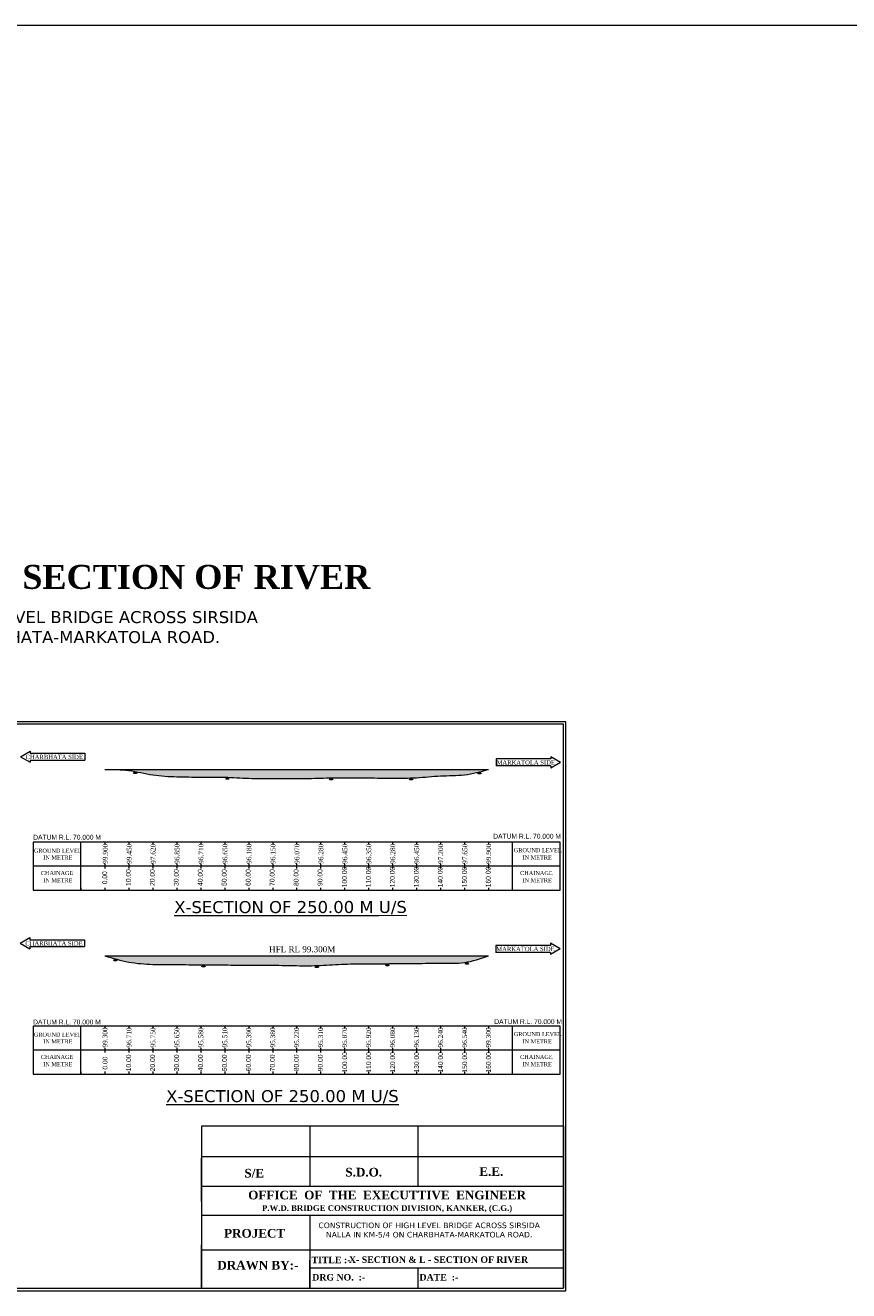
# Model space of a CAD drawing. Header units: millimetres. Extents: x -20950785 to 389010297, y -11535949 to 14056629.
# Tile 339 of 654: x 13518756 to 13862362, y 242732 to 770552. Entities that reach past the tile are written whole.
import ezdxf

# ---------------------------------------------------------------- set-up
doc = ezdxf.new("R2010")
doc.units = ezdxf.units.MM
doc.header["$LTSCALE"] = 60
doc.header["$MEASUREMENT"] = 0
doc.linetypes.add('ACAD_ISO03W100', pattern=[30, 12, -18])
doc.layers.add('PDF_H.F.L.', color=7, linetype='ACAD_ISO03W100')
doc.styles.add('Annotative', font='arial.ttf')
doc.styles.add('PDF Arial Bold', font='times.ttf')
doc.styles.add('PDF Verdana Bold', font='verdanab.ttf')
doc.styles.add('style1', font='txt.shx', dxfattribs={"height": 1})

msp = doc.modelspace()

# ---------------------------------------------------------------- hatches: boundary and pattern name
at = {"linetype": 'Continuous', "lineweight": 9, "ltscale": 2}
h = msp.add_hatch(dxfattribs=at)
h.set_pattern_fill('DASH', scale=5000)
h.set_pattern_definition([(0, (770451.64, 89143.5), (625, 625), [625, -625])])
edge = h.paths.add_edge_path()
edge.add_spline(control_points=[(13552111.49, 460170.28), (13555420.98, 460158.33), (13562132.43, 460134.09), (13571898.06, 457542.78), (13581986.78, 457061.75), (13591988.1, 456936.07), (13601999.01, 457075.8), (13611983.23, 456281.84), (13621992.12, 456498.95), (13631991.87, 456243.93), (13641990.59, 456567.01), (13651990.26, 456789.66), (13661991.77, 456596), (13671988.11, 456548.02), (13682013.36, 456513.54), (13691986.17, 457725.46), (13702163.08, 457412.56), (13708705.46, 459248.35), (13711990.99, 460170.28)], knot_values=[0, 0, 0, 0, 9889.743184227, 20055.809286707, 30085.410475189, 40086.390427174, 50086.570425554, 60097.60933268, 70097.654332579, 80097.974327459, 90100.179084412, 100101.623980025, 110102.123967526, 120102.368964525, 130103.813860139, 140131.899420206, 150218.442547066, 160393.822257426, 160393.822257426, 160393.822257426, 160393.822257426], degree=3, periodic=0)
edge.add_line((13711990.99, 460170.28), (13552111.49, 460170.28))
h = msp.add_hatch(dxfattribs=at)
h.set_pattern_fill('DASH', scale=5000)
h.set_pattern_definition([(0, (229743.3, 100621.16), (625, 625), [625, -625])])
edge = h.paths.add_edge_path()
edge.add_spline(control_points=[(13551990.99, 382397.79), (13555299.88, 381410.74), (13561826.69, 379463.77), (13571982.22, 378714.06), (13581989.15, 378777.32), (13591991.4, 378663.28), (13601991.28, 378636.29), (13611990.32, 378438.28), (13621992.32, 378537.33), (13631988.82, 378279.09), (13642001.84, 378253.04), (13651979.89, 379156.55), (13661993.79, 378926.72), (13671988.02, 379243.4), (13681997.93, 379166.36), (13691968.25, 379457.94), (13702208.82, 379023.27), (13708691.1, 381259.43), (13711990.99, 382397.79)], knot_values=[0, 0, 0, 0, 10329.961277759, 20375.935595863, 30376.435583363, 40376.680580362, 50376.925577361, 60377.645551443, 70377.650551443, 80378.930469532, 90379.335461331, 100395.003187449, 110395.128186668, 120396.408104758, 130396.533103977, 140397.138085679, 150401.637073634, 160775.527375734, 160775.527375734, 160775.527375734, 160775.527375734], degree=3, periodic=0)
edge.add_line((13711990.99, 382397.79), (13551990.99, 382397.79))

# ---------------------------------------------------------------- linework, layer by layer
at = {"color": 7, "linetype": 'Continuous', "lineweight": 9, "ltscale": 2}
for p, q in [((12735258, 770552.5), (25225962.5, 770552.5)), ((13543576.07, 466924.84), (13543576.07, 464044.84)), ((13715256.42, 464516.34), (13715256.42, 461636.34)), ((13551990.99, 460170.28), (13711990.99, 460170.28)), ((13563943.76, 458461.3), (13564347.76, 459299.8)), ((13564074.26, 458461.3), (13564478.26, 459299.8)), ((13564217.26, 458461.3), (13564621.26, 459299.8)), ((13564347.26, 458461.3), (13564751.26, 459299.8)), ((13564347.76, 459299.8), (13564731.26, 458461.3)), ((13564478.26, 459299.8), (13564861.76, 458461.3)), ((13564490.26, 458461.3), (13564894.26, 459299.8)), ((13564621.26, 459299.8), (13565004.76, 458461.3)), ((13564751.26, 459299.8), (13565134.76, 458461.3)), ((13564894.26, 459299.8), (13565277.76, 458461.3)), ((13602412.08, 456041.14), (13602816.08, 456879.64)), ((13602542.58, 456041.14), (13602946.58, 456879.64)), ((13602685.58, 456041.14), (13603089.58, 456879.64)), ((13602815.58, 456041.14), (13603219.58, 456879.64)), ((13602816.08, 456879.64), (13603199.58, 456041.14)), ((13602946.58, 456879.64), (13603330.08, 456041.14)), ((13602958.58, 456041.14), (13603362.58, 456879.64)), ((13603089.58, 456879.64), (13603473.08, 456041.14)), ((13603219.58, 456879.64), (13603603.08, 456041.14)), ((13603362.58, 456879.64), (13603746.08, 456041.14)), ((13645727.5, 455818.42), (13646131.5, 456656.92)), ((13645858, 455818.42), (13646262, 456656.92)), ((13646001, 455818.42), (13646405, 456656.92)), ((13646131, 455818.42), (13646535, 456656.92)), ((13646131.5, 456656.92), (13646515, 455818.42)), ((13646262, 456656.92), (13646645.5, 455818.42)), ((13646274, 455818.42), (13646678, 456656.92)), ((13646405, 456656.92), (13646788.5, 455818.42)), ((13646535, 456656.92), (13646918.5, 455818.42)), ((13646678, 456656.92), (13647061.5, 455818.42)), ((13679121.73, 455781.44), (13679525.73, 456619.94)), ((13679252.23, 455781.44), (13679656.23, 456619.94)), ((13679395.23, 455781.44), (13679799.23, 456619.94)), ((13679525.23, 455781.44), (13679929.23, 456619.94)), ((13679525.73, 456619.94), (13679909.23, 455781.44)), ((13679656.23, 456619.94), (13680039.73, 455781.44)), ((13679668.23, 455781.44), (13680072.23, 456619.94)), ((13679799.23, 456619.94), (13680182.73, 455781.44)), ((13679929.23, 456619.94), (13680312.73, 455781.44)), ((13680072.23, 456619.94), (13680455.73, 455781.44)), ((13707589.76, 458316.2), (13707993.76, 459154.7)), ((13707720.26, 458316.2), (13708124.26, 459154.7)), ((13707863.26, 458316.2), (13708267.26, 459154.7)), ((13707993.26, 458316.2), (13708397.26, 459154.7)), ((13707993.76, 459154.7), (13708377.26, 458316.2)), ((13708124.26, 459154.7), (13708507.76, 458316.2)), ((13708136.26, 458316.2), (13708540.26, 459154.7)), ((13708267.26, 459154.7), (13708650.76, 458316.2)), ((13708397.26, 459154.7), (13708780.76, 458316.2)), ((13708540.26, 459154.7), (13708923.76, 458316.2)), ((13543455.57, 389152.35), (13543455.57, 386272.35)), ((13715135.92, 386743.85), (13715135.92, 383863.85)), ((13551990.99, 382397.79), (13711990.99, 382397.79)), ((13555651.31, 380298.4), (13556055.31, 381136.9)), ((13555781.81, 380298.4), (13556185.81, 381136.9)), ((13555924.81, 380298.4), (13556328.81, 381136.9)), ((13556054.81, 380298.4), (13556458.81, 381136.9)), ((13556055.31, 381136.9), (13556438.81, 380298.4)), ((13556185.81, 381136.9), (13556569.31, 380298.4)), ((13556197.81, 380298.4), (13556601.81, 381136.9)), ((13556328.81, 381136.9), (13556712.31, 380298.4)), ((13556458.81, 381136.9), (13556842.31, 380298.4)), ((13556601.81, 381136.9), (13556985.31, 380298.4)), ((13592435.4, 377832.36), (13592839.4, 378670.86)), ((13592565.9, 377832.36), (13592969.9, 378670.86)), ((13592708.9, 377832.36), (13593112.9, 378670.86)), ((13592838.9, 377832.36), (13593242.9, 378670.86)), ((13592839.4, 378670.86), (13593222.9, 377832.36)), ((13592969.9, 378670.86), (13593353.4, 377832.36)), ((13592981.9, 377832.36), (13593385.9, 378670.86)), ((13593112.9, 378670.86), (13593496.4, 377832.36)), ((13593242.9, 378670.86), (13593626.4, 377832.36)), ((13593385.9, 378670.86), (13593769.4, 377832.36)), ((13639754.1, 377512.28), (13640158.1, 378350.78)), ((13639884.6, 377512.28), (13640288.6, 378350.78)), ((13640027.6, 377512.28), (13640431.6, 378350.78)), ((13640157.6, 377512.28), (13640561.6, 378350.78)), ((13640158.1, 378350.78), (13640541.6, 377512.28)), ((13640288.6, 378350.78), (13640672.1, 377512.28)), ((13640300.6, 377512.28), (13640704.6, 378350.78)), ((13640431.6, 378350.78), (13640815.1, 377512.28)), ((13640561.6, 378350.78), (13640945.1, 377512.28)), ((13640704.6, 378350.78), (13641088.1, 377512.28)), ((13669167.55, 378306.57), (13669571.55, 379145.07)), ((13669298.05, 378306.57), (13669702.05, 379145.07)), ((13669441.05, 378306.57), (13669845.05, 379145.07)), ((13669571.05, 378306.57), (13669975.05, 379145.07)), ((13669571.55, 379145.07), (13669955.05, 378306.57)), ((13669702.05, 379145.07), (13670085.55, 378306.57)), ((13669714.05, 378306.57), (13670118.05, 379145.07)), ((13669845.05, 379145.07), (13670228.55, 378306.57)), ((13669975.05, 379145.07), (13670358.55, 378306.57)), ((13670118.05, 379145.07), (13670501.55, 378306.57)), ((13702383.82, 378973.42), (13702787.82, 379811.92)), ((13702514.32, 378973.42), (13702918.32, 379811.92)), ((13702657.32, 378973.42), (13703061.32, 379811.92)), ((13702787.32, 378973.42), (13703191.32, 379811.92)), ((13702787.82, 379811.92), (13703171.32, 378973.42)), ((13702918.32, 379811.92), (13703301.82, 378973.42)), ((13702930.32, 378973.42), (13703334.32, 379811.92)), ((13703061.32, 379811.92), (13703444.82, 378973.42)), ((13703191.32, 379811.92), (13703574.82, 378973.42)), ((13703334.32, 379811.92), (13703717.82, 378973.42)), ((13743286, 311387.98), (13743286, 243732.5))]:
    msp.add_line(p, q, dxfattribs=at)
at = {"linetype": 'Continuous', "lineweight": 9}
for p, q in [((13516714.58, 465484.84), (13520784.4, 467834.56)), ((13516714.58, 465484.84), (13520784.4, 463135.13)), ((13520784.4, 467834.56), (13520784.4, 466924.84)), ((13520784.4, 466924.84), (13543576.07, 466924.84)), ((13738048.09, 464516.34), (13715256.42, 464516.34)), ((13738048.09, 465426.05), (13738048.09, 464516.34)), ((13742117.91, 463076.34), (13738048.09, 465426.05)), ((13520784.4, 464044.84), (13543576.07, 464044.84)), ((13520784.4, 464044.84), (13520784.4, 463135.13)), ((13738048.09, 461636.34), (13715256.42, 461636.34)), ((13742117.91, 463076.34), (13738048.09, 460726.62)), ((13738048.09, 461636.34), (13738048.09, 460726.62)), ((13516594.08, 387712.35), (13520663.9, 390062.06)), ((13516594.08, 387712.35), (13520663.9, 385362.63)), ((13520663.9, 390062.06), (13520663.9, 389152.35)), ((13520663.9, 389152.35), (13543455.57, 389152.35)), ((13520663.9, 386272.35), (13543455.57, 386272.35)), ((13520663.9, 386272.35), (13520663.9, 385362.63)), ((13737927.59, 386743.85), (13715135.92, 386743.85)), ((13737927.59, 387653.56), (13737927.59, 386743.85)), ((13741997.41, 385303.85), (13737927.59, 387653.56)), ((13737927.59, 383863.85), (13715135.92, 383863.85)), ((13741997.41, 385303.85), (13737927.59, 382954.13)), ((13737927.59, 383863.85), (13737927.59, 382954.13))]:
    msp.add_line(p, q, dxfattribs=at)
at = {"color": 7, "linetype": 'Continuous', "lineweight": 9}
for p, q in [((13541990.99, 429811.91), (13521990.99, 429811.91)), ((13521990.99, 429811.91), (13521990.99, 409811.91)), ((13711990.99, 429811.91), (13531990.99, 429811.91)), ((13541990.99, 409811.91), (13541990.99, 429811.91)), ((13551990.99, 429811.91), (13551990.99, 428811.91)), ((13561990.99, 429811.91), (13561990.99, 428811.91)), ((13571990.99, 429811.91), (13571990.99, 428811.91)), ((13581990.99, 429811.91), (13581990.99, 428811.91)), ((13591990.99, 429811.91), (13591990.99, 428811.91)), ((13601990.99, 429811.91), (13601990.99, 428811.91)), ((13611990.99, 429811.91), (13611990.99, 428811.91)), ((13621990.99, 429811.91), (13621990.99, 428811.91)), ((13631990.99, 429811.91), (13631990.99, 428811.91)), ((13641990.99, 429811.91), (13641990.99, 428811.91)), ((13651990.99, 429811.91), (13651990.99, 428811.91)), ((13661990.99, 429811.91), (13661990.99, 428811.91)), ((13661990.99, 429811.91), (13661990.99, 428811.91)), ((13671990.99, 429811.91), (13671990.99, 428811.91)), ((13681990.99, 429811.91), (13681990.99, 428811.91)), ((13691990.99, 429811.91), (13691990.99, 428811.91)), ((13741990.99, 429811.91), (13701990.99, 429811.91)), ((13702067.49, 429811.91), (13702067.49, 428811.91)), ((13711993.99, 429811.91), (13711993.99, 428811.91)), ((13721990.99, 429815.91), (13721990.99, 409815.91)), ((13741990.99, 409815.91), (13741990.99, 429815.91)), ((13541990.99, 419811.91), (13521990.99, 419811.91)), ((13711990.99, 419811.91), (13531990.99, 419811.91)), ((13551990.99, 420811.91), (13551990.99, 418811.91)), ((13561990.99, 420811.91), (13561990.99, 418811.91)), ((13571990.99, 420811.91), (13571990.99, 418811.91)), ((13581990.99, 420811.91), (13581990.99, 418811.91)), ((13591990.99, 420811.91), (13591990.99, 418811.91)), ((13601990.99, 420811.91), (13601990.99, 418811.91)), ((13611990.99, 420811.91), (13611990.99, 418811.91)), ((13621990.99, 420811.91), (13621990.99, 418811.91)), ((13631990.99, 420811.91), (13631990.99, 418811.91)), ((13641990.99, 420811.91), (13641990.99, 418811.91)), ((13651990.99, 420811.91), (13651990.99, 418811.91)), ((13661990.99, 420811.91), (13661990.99, 418811.91)), ((13661990.99, 420811.91), (13661990.99, 418811.91)), ((13671990.99, 420811.91), (13671990.99, 418811.91)), ((13681990.99, 420811.91), (13681990.99, 418811.91)), ((13691990.99, 420811.91), (13691990.99, 418811.91)), ((13741990.99, 419811.91), (13701990.99, 419811.91)), ((13702067.49, 420811.91), (13702067.49, 418811.91)), ((13711993.99, 420811.91), (13711993.99, 418811.91)), ((13521990.99, 409811.91), (13741990.99, 409815.91)), ((13521990.99, 409811.91), (13531990.99, 409811.91)), ((13541990.99, 410811.91), (13541990.99, 409811.91)), ((13551990.99, 410811.91), (13551990.99, 409811.91)), ((13561990.99, 410811.91), (13561990.99, 409811.91)), ((13571990.99, 410811.91), (13571990.99, 409811.91)), ((13581990.99, 410811.91), (13581990.99, 409811.91)), ((13591990.99, 410811.91), (13591990.99, 409811.91)), ((13601990.99, 410811.91), (13601990.99, 409811.91)), ((13611990.99, 410811.91), (13611990.99, 409811.91)), ((13621990.99, 410811.91), (13621990.99, 409811.91)), ((13631990.99, 410811.91), (13631990.99, 409811.91)), ((13641990.99, 410811.91), (13641990.99, 409811.91)), ((13651990.99, 410811.91), (13651990.99, 409811.91)), ((13661990.99, 410811.91), (13661990.99, 409811.91)), ((13661990.99, 410811.91), (13661990.99, 409811.91)), ((13671990.99, 410811.91), (13671990.99, 409811.91)), ((13682064.53, 410811.91), (13682064.53, 409811.91)), ((13691990.99, 410811.91), (13691990.99, 409811.91)), ((13701990.99, 410811.91), (13701990.99, 409811.91)), ((13711990.99, 410811.91), (13711990.99, 409811.91)), ((13721990.99, 410811.91), (13721990.99, 409811.91)), ((13541990.99, 353097.79), (13521990.99, 353097.79)), ((13521990.99, 353097.79), (13521990.99, 333097.79)), ((13711990.99, 353097.79), (13531990.99, 353097.79)), ((13541990.99, 333097.79), (13541990.99, 353097.79)), ((13551990.99, 353097.79), (13551990.99, 352097.79)), ((13561990.99, 353097.79), (13561990.99, 352097.79)), ((13571990.99, 353097.79), (13571990.99, 352097.79)), ((13581990.99, 353097.79), (13581990.99, 352097.79)), ((13591990.99, 353097.79), (13591990.99, 352097.79)), ((13601990.99, 353097.79), (13601990.99, 352097.79)), ((13611990.99, 353097.79), (13611990.99, 352097.79)), ((13621990.99, 353097.79), (13621990.99, 352097.79)), ((13631990.99, 353097.79), (13631990.99, 352097.79)), ((13641990.99, 353097.79), (13641990.99, 352097.79)), ((13651990.99, 353097.79), (13651990.99, 352097.79)), ((13661990.99, 353097.79), (13661990.99, 352097.79)), ((13661990.99, 353097.79), (13661990.99, 352097.79)), ((13671990.99, 353097.79), (13671990.99, 352097.79)), ((13681990.99, 353097.79), (13681990.99, 352097.79)), ((13691990.99, 353097.79), (13691990.99, 352097.79)), ((13741990.99, 353097.79), (13701990.99, 353097.79)), ((13702067.49, 353097.79), (13702067.49, 352097.79)), ((13711993.99, 353097.79), (13711993.99, 352097.79)), ((13721990.99, 353101.79), (13721990.99, 333101.79)), ((13741990.99, 333101.79), (13741990.99, 353101.79)), ((13541990.99, 343097.79), (13521990.99, 343097.79)), ((13711990.99, 343097.79), (13531990.99, 343097.79)), ((13551990.99, 344097.79), (13551990.99, 342097.79)), ((13561990.99, 344097.79), (13561990.99, 342097.79)), ((13571990.99, 344097.79), (13571990.99, 342097.79)), ((13581990.99, 344097.79), (13581990.99, 342097.79)), ((13591990.99, 344097.79), (13591990.99, 342097.79)), ((13601990.99, 344097.79), (13601990.99, 342097.79)), ((13611990.99, 344097.79), (13611990.99, 342097.79)), ((13621990.99, 344097.79), (13621990.99, 342097.79)), ((13631990.99, 344097.79), (13631990.99, 342097.79)), ((13641990.99, 344097.79), (13641990.99, 342097.79)), ((13651990.99, 344097.79), (13651990.99, 342097.79)), ((13661990.99, 344097.79), (13661990.99, 342097.79)), ((13661990.99, 344097.79), (13661990.99, 342097.79)), ((13671990.99, 344097.79), (13671990.99, 342097.79)), ((13681990.99, 344097.79), (13681990.99, 342097.79)), ((13691990.99, 344097.79), (13691990.99, 342097.79)), ((13741990.99, 343097.79), (13701990.99, 343097.79)), ((13702067.49, 344097.79), (13702067.49, 342097.79)), ((13711993.99, 344097.79), (13711993.99, 342097.79)), ((13521990.99, 333097.79), (13741990.99, 333101.79)), ((13521990.99, 333097.79), (13531990.99, 333097.79)), ((13541990.99, 334097.79), (13541990.99, 333097.79)), ((13551990.99, 334097.79), (13551990.99, 333097.79)), ((13561990.99, 334097.79), (13561990.99, 333097.79)), ((13571990.99, 334097.79), (13571990.99, 333097.79)), ((13581990.99, 334097.79), (13581990.99, 333097.79)), ((13591990.99, 334097.79), (13591990.99, 333097.79)), ((13601990.99, 334097.79), (13601990.99, 333097.79)), ((13611990.99, 334097.79), (13611990.99, 333097.79)), ((13621990.99, 334097.79), (13621990.99, 333097.79)), ((13631990.99, 334097.79), (13631990.99, 333097.79)), ((13641990.99, 334097.79), (13641990.99, 333097.79)), ((13651990.99, 334097.79), (13651990.99, 333097.79)), ((13661990.99, 334097.79), (13661990.99, 333097.79)), ((13661990.99, 334097.79), (13661990.99, 333097.79)), ((13671990.99, 334097.79), (13671990.99, 333097.79)), ((13682064.53, 334097.79), (13682064.53, 333097.79)), ((13691990.99, 334097.79), (13691990.99, 333097.79)), ((13701990.99, 334097.79), (13701990.99, 333097.79)), ((13711990.99, 334097.79), (13711990.99, 333097.79)), ((13721990.99, 334097.79), (13721990.99, 333097.79)), ((13592229.1, 243732.5), (13743286, 243732.5))]:
    msp.add_line(p, q, dxfattribs=at)
for points in [[(13276509.5, 242732.5), (13744286, 242732.5), (13744286, 480001.83), (13276509.5, 480001.83)], [(13277509.5, 243732.5), (13743286, 243732.5), (13743286, 479001.83), (13277509.5, 479001.83)]]:
    msp.add_lwpolyline(points, close=True, dxfattribs=at)
at = {"color": 7, "linetype": 'Continuous', "lineweight": 9, "ltscale": 2}
for points in [[(13552111.49, 460170.28), (13561990.99, 459720.28), (13571990.99, 457890.28), (13581990.99, 457120.28), (13591990.99, 456980.28), (13601990.99, 456920.28), (13611990.99, 456450.28), (13621990.99, 456420.28), (13631990.99, 456340.28), (13641990.99, 456550.28), (13651990.99, 456720.28), (13661990.99, 456620.28), (13671990.99, 456550.28), (13681990.99, 456720.28), (13691990.99, 457470.28), (13702067.49, 457920.28), (13711990.99, 460170.28)], [(13551990.99, 382397.79), (13561990.99, 379807.79), (13571990.99, 378847.79), (13581990.99, 378747.79), (13591990.99, 378677.79), (13601990.99, 378607.79), (13611990.99, 378487.79), (13621990.99, 378477.79), (13631990.99, 378317.79), (13641990.99, 378407.79), (13651990.99, 378967.79), (13661990.99, 379017.79), (13671990.99, 379177.79), (13681990.99, 379227.79), (13691990.99, 379337.79), (13701990.99, 379637.79), (13711990.99, 382397.79)]]:
    msp.add_spline(points, degree=3, dxfattribs=at)
at = {"layer": 'PDF_H.F.L.', "color": 7, "linetype": 'Continuous', "lineweight": 9}
for p, q in [((13743286, 311387.98), (13592229.1, 311387.98)), ((13592229.1, 311387.98), (13592229.1, 243732.5)), ((13637429.98, 311387.98), (13637429.98, 286392.8)), ((13682630.86, 286392.8), (13682630.86, 311387.98)), ((13743286, 298511.68), (13592229.1, 298511.68)), ((13592229.1, 279893.21), (13592229.1, 297973.56)), ((13592229.1, 286392.8), (13743286, 286392.8)), ((13743286, 274043.72), (13592093.4, 274043.72)), ((13637429.98, 274043.72), (13637429.98, 243732.5)), ((13592229.1, 243732.5), (13592229.1, 261812.85)), ((13592229.1, 259781.94), (13743286, 259781.94)), ((13637429.98, 243732.5), (13637429.98, 255484.73)), ((13637429.98, 252255.31), (13743286, 252255.31)), ((13682630.86, 243732.5), (13682630.86, 252255.31))]:
    msp.add_line(p, q, dxfattribs=at)

# ---------------------------------------------------------------- texts
at = {"linetype": 'Continuous', "lineweight": 9, "insert": (13415119.47, 526205.89, -48357.15), "char_height": 5000, "width": 212153.6814, "attachment_point": 1, "style": 'style1'}
msp.add_mtext('{\\fVerdana|b0|i0|c0|p34;CONSTRUCTION OF HIGH  LEVEL BRIDGE ACROSS SIRSIDA NALLA IN KM-5/4 ON CHARBHATA-MARKATOLA ROAD.\\fTimes New Roman|b0|i0|c0|p18;   }', dxfattribs=at)
at = {"linetype": 'Continuous', "lineweight": 9}
for s, insert, char_height, attachment_point, style in [('{\\fTimes New Roman|b0|i0|c0|p18;CHARBHATA SIDE}', (13518876.28, 466262.82), 1800, 1, 'style1'), ('{\\fTimes New Roman|b0|i0|c0|p18;MARKATOLA SIDE}', (13739777.13, 463943.81), 1800, 3, 'style1'), ('DATUM R.L. 70.000 M', (13522064.16, 432894.72), 2000, 1, 'Annotative'), ('DATUM R.L. 70.000 M', (13714024.73, 433310.44), 2000, 1, 'Annotative'), ('{\\fTimes New Roman|b0|i0|c0|p18;CHARBHATA SIDE}', (13518755.78, 388490.32), 1800, 1, 'style1'), ('{\\fTimes New Roman|b0|i0|c0|p18;MARKATOLA SIDE}', (13739656.63, 386171.32), 1800, 3, 'style1'), ('DATUM R.L. 70.000 M', (13522019.39, 355799.08), 2000, 1, 'Annotative'), ('DATUM R.L. 70.000 M', (13714460.27, 355971.51), 2000, 1, 'Annotative')]:
    msp.add_mtext(s, dxfattribs=dict(at, insert=insert, char_height=char_height, attachment_point=attachment_point, style=style))
at = {"linetype": 'Continuous', "lineweight": 9, "char_height": 2000, "attachment_point": 1, "rotation": 90}
for s, insert in [('{\\fTimes New Roman|b0|i0|c0|p18;99.900}', (13551104.7, 420776.11)), ('{\\fTimes New Roman|b0|i0|c0|p18;99.450}', (13561104.7, 420776.11)), ('{\\fTimes New Roman|b0|i0|c0|p18;97.620}', (13571104.7, 420776.11)), ('{\\fTimes New Roman|b0|i0|c0|p18;96.850}', (13581104.7, 420776.11)), ('{\\fTimes New Roman|b0|i0|c0|p18;96.710}', (13591104.7, 420776.11)), ('{\\fTimes New Roman|b0|i0|c0|p18;96.650}', (13601104.7, 420776.11)), ('{\\fTimes New Roman|b0|i0|c0|p18;96.180}', (13611104.7, 420776.11)), ('{\\fTimes New Roman|b0|i0|c0|p18;96.150}', (13621104.7, 420776.11)), ('{\\fTimes New Roman|b0|i0|c0|p18;96.070}', (13631104.7, 420776.11)), ('{\\fTimes New Roman|b0|i0|c0|p18;96.280}', (13641104.7, 420776.11)), ('{\\fTimes New Roman|b0|i0|c0|p18;96.450}', (13651104.7, 420776.11)), ('{\\fTimes New Roman|b0|i0|c0|p18;96.350}', (13661104.7, 420776.11)), ('{\\fTimes New Roman|b0|i0|c0|p18;96.280}', (13671104.7, 420776.11)), ('{\\fTimes New Roman|b0|i0|c0|p18;96.450}', (13681104.7, 420776.11)), ('{\\fTimes New Roman|b0|i0|c0|p18;97.200}', (13691104.7, 420776.11)), ('{\\fTimes New Roman|b0|i0|c0|p18;97.650}', (13701181.2, 420776.11)), ('{\\fTimes New Roman|b0|i0|c0|p18;99.900}', (13711107.7, 420776.11)), ('{\\fTimes New Roman|b0|i0|c0|p18;99.300}', (13551013.63, 344161.09)), ('{\\fTimes New Roman|b0|i0|c0|p18;96.710}', (13561013.63, 344161.09)), ('{\\fTimes New Roman|b0|i0|c0|p18;95.750}', (13571013.63, 344161.09)), ('{\\fTimes New Roman|b0|i0|c0|p18;95.650}', (13581013.63, 344161.09)), ('{\\fTimes New Roman|b0|i0|c0|p18;95.580}', (13591013.63, 344161.09)), ('{\\fTimes New Roman|b0|i0|c0|p18;95.510}', (13601013.63, 344161.09)), ('{\\fTimes New Roman|b0|i0|c0|p18;95.390}', (13611013.63, 344161.09)), ('{\\fTimes New Roman|b0|i0|c0|p18;95.380}', (13621013.63, 344161.09)), ('{\\fTimes New Roman|b0|i0|c0|p18;95.220}', (13631013.63, 344161.09)), ('{\\fTimes New Roman|b0|i0|c0|p18;95.310}', (13641013.63, 344161.09)), ('{\\fTimes New Roman|b0|i0|c0|p18;95.870}', (13651013.63, 344161.09)), ('{\\fTimes New Roman|b0|i0|c0|p18;95.920}', (13661013.63, 344161.09)), ('{\\fTimes New Roman|b0|i0|c0|p18;96.080}', (13671013.63, 344161.09)), ('{\\fTimes New Roman|b0|i0|c0|p18;96.130}', (13681013.63, 344161.09)), ('{\\fTimes New Roman|b0|i0|c0|p18;96.240}', (13691013.63, 344161.09)), ('{\\fTimes New Roman|b0|i0|c0|p18;96.540}', (13701090.13, 344161.09)), ('{\\fTimes New Roman|b0|i0|c0|p18;99.300}', (13711016.63, 344161.09))]:
    msp.add_mtext(s, dxfattribs=dict(at, insert=insert))
at = {"linetype": 'Continuous', "lineweight": 9, "char_height": 2000, "attachment_point": 1, "rotation": 90, "style": 'Annotative'}
for s, insert in [('0.00', (13550926.47, 412254.35)), ('10.00', (13560753.91, 411564.93)), ('20.00', (13570753.91, 411564.93)), ('30.00', (13580753.91, 411564.93)), ('40.00', (13590753.91, 411564.93)), ('50.00', (13600753.91, 411564.93)), ('60.00', (13610753.91, 411564.93)), ('70.00', (13620753.91, 411564.93)), ('80.00', (13630753.91, 411564.93)), ('90.00', (13640753.91, 411564.93)), ('100.00', (13650920.63, 411009.89)), ('110.00', (13660920.63, 411009.89)), ('120.00', (13670920.63, 411009.89)), ('130.00', (13680920.63, 411009.89)), ('140.00', (13690920.63, 411009.89)), ('150.00', (13700997.13, 411009.89)), ('160.00', (13710923.63, 411009.89)), ('0.00', (13551034.76, 334950.63)), ('10.00', (13560862.19, 334261.21)), ('20.00', (13570862.19, 334261.21)), ('30.00', (13580862.19, 334261.21)), ('40.00', (13590862.19, 334261.21)), ('50.00', (13600862.19, 334261.21)), ('60.00', (13610862.19, 334261.21)), ('70.00', (13620862.19, 334261.21)), ('80.00', (13630862.19, 334261.21)), ('90.00', (13640862.19, 334261.21)), ('100.00', (13651028.92, 333706.16)), ('110.00', (13661028.92, 333706.16)), ('120.00', (13671028.92, 333706.16)), ('130.00', (13681028.92, 333706.16)), ('140.00', (13691028.92, 333706.16)), ('150.00', (13701105.42, 333706.16)), ('160.00', (13711031.92, 333706.16))]:
    msp.add_mtext(s, dxfattribs=dict(at, insert=insert))
at = {"linetype": 'Continuous', "lineweight": 9, "insert": (13620511.72, 385129.79), "char_height": 2500, "attachment_point": 4}
msp.add_mtext('{\\fTimes New Roman|b0|i0|c0|p18;HFL RL 99.300M}', dxfattribs=at)
at = {"layer": 'PDF_H.F.L.', "color": 7, "linetype": 'Continuous', "lineweight": 9}
for s, insert, char_height, width, attachment_point in [('{\\fTimes New Roman|b1|i0|c0|p18;X- SECTION & L - SECTION OF RIVER}', (13387001.83, 545478.84), 10000, 277468.4004, 1), ('{\\fTimes New Roman|b1|i0|c0|p18;S/E}', (13610190.07, 293553.61), 3616.0708, 49965.3516, 1), ('{\\fTimes New Roman|b1|i0|c0|p18;S.D.O.}', (13652316.89, 293982.29), 3616.0708, 49965.3516, 1), ('{\\fTimes New Roman|b1|i0|c0|p18;E.E.}', (13708186.81, 294239.51), 3616.0708, 49965.3516, 1), ('{\\fTimes New Roman|b1|i0|c0|p18;\\H1.3333x;OFFICE  OF  THE  EXECUTTIVE  ENGINEER\\P\\H0.66667x;P.W.D. BRIDGE CONSTRUCTION DIVISION, KANKER, (C.G.)}', (13669731.74, 284431.57), 2712.0531, 131165.0077, 2), ('{\\fVerdana|b0|i0|c0|p34;\\C256;CONSTRUCTION OF HIGH LEVEL BRIDGE ACROSS SIRSIDA NALLA IN KM-5/4 ON CHARBHATA-MARKATOLA ROAD.\\fTimes New Roman|b0|i0|c0|p18; \\fVerdana|b0|i0|c0|p34; \\fTimes New Roman|b1|i0|c0|p18;\\C7;             }', (13687293.27, 271150.93), 2328.183, 98544.6334, 2), ('{\\fTimes New Roman|b1|i0|c0|p18;PROJECT}', (13601707.58, 268481.94), 3616.0708, 80233.5319, 1), ('{\\fTimes New Roman|b1|i0|c0|p18;DRAWN BY:-}', (13598888.02, 255163.52), 3616.0708, 80233.5319, 1), ('{\\fTimes New Roman|b1|i0|c0|p18;TITLE :-}', (13638181.66, 256921.91), 2712.0531, 80233.5319, 1), ('{\\fTimes New Roman|b1|i0|c0|p18;X- SECTION & L - SECTION OF RIVER}', (13653807.84, 257047.01), 2712.0531, 76687.2525, 1), ('{\\fTimes New Roman|b1|i0|c0|p18;DRG NO.  :-    }', (13638498.6, 249694.03), 2712.0531, 212816.7282, 1), ('{\\fTimes New Roman|b1|i0|c0|p18;DATE  :-   }', (13683256.39, 249695.6), 2712.0531, 343710.5051, 1)]:
    msp.add_mtext(s, dxfattribs=dict(at, insert=insert, char_height=char_height, width=width, attachment_point=attachment_point))
at = {"layer": 'PDF_H.F.L.', "color": 7, "linetype": 'Continuous', "lineweight": 9, "char_height": 1700, "attachment_point": 7, "style": 'PDF Arial Bold'}
for s, insert in [('GROUND LEVEL', (13522302.5, 425389.71)), ('GROUND LEVEL', (13722599.27, 425599.5)), ('IN METRE', (13526250.68, 422578.03)), ('IN METRE', (13726250.68, 422582.03)), ('CHAINAGE', (13525250.68, 416078.03)), ('CHAINAGE', (13725250.68, 416082.03)), ('IN METRE', (13526250.68, 413078.03)), ('IN METRE', (13726250.68, 413082.03)), ('GROUND LEVEL', (13522302.5, 348675.58)), ('GROUND LEVEL', (13722599.27, 348885.37)), ('IN METRE', (13526250.68, 345863.9)), ('IN METRE', (13726250.68, 345867.9)), ('CHAINAGE', (13525250.68, 339363.9)), ('IN METRE', (13526250.68, 336363.9)), ('CHAINAGE', (13725250.68, 339367.9)), ('IN METRE', (13726250.68, 336367.9))]:
    msp.add_mtext(s, dxfattribs=dict(at, insert=insert))
at = {"layer": 'PDF_H.F.L.', "color": 7, "linetype": 'Continuous', "lineweight": 9, "char_height": 5000, "attachment_point": 9, "rotation": 0.0441177, "style": 'PDF Verdana Bold'}
for insert in [(13677960.29, 399667.88), (13674580.49, 320804.57)]:
    msp.add_mtext('{\\fVerdana|b0|i0|c0|p34;\\LX-SECTION OF 250.00 M U/S}', dxfattribs=dict(at, insert=insert))

doc.saveas('drawing.dxf')
